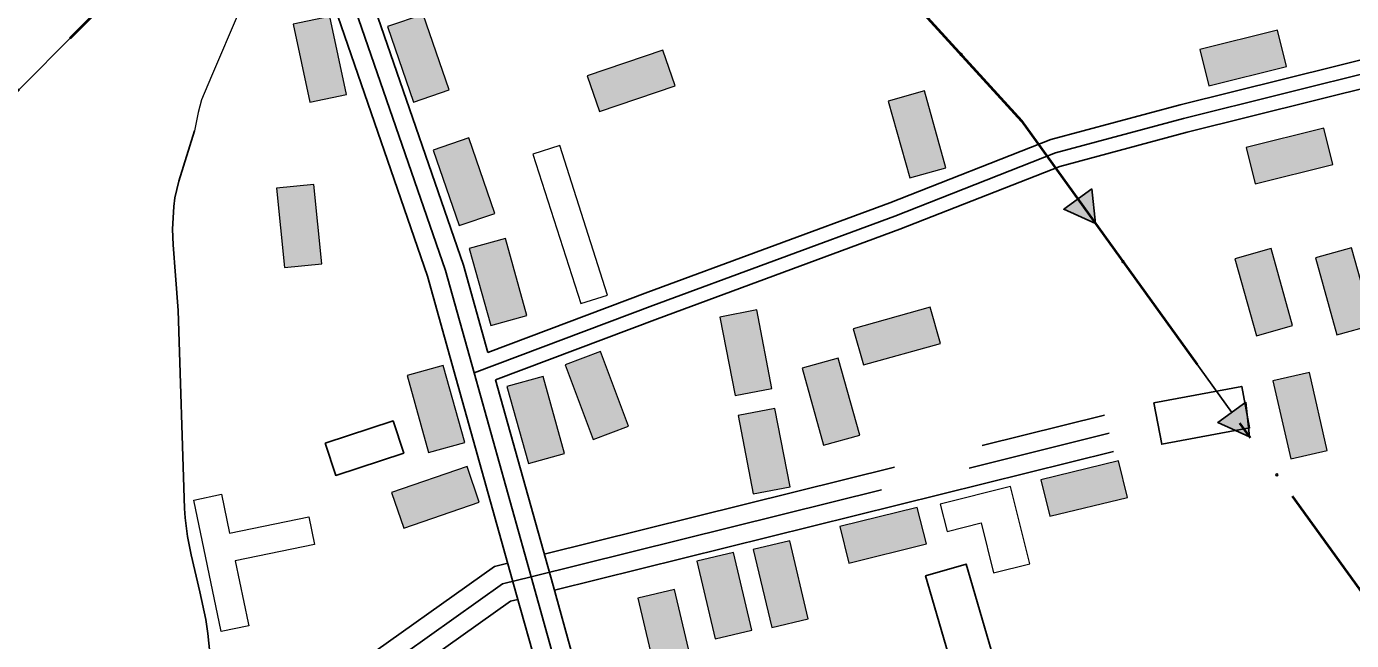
# Model space of a CAD drawing. Extents: x -64005 to -55000, y -89025 to -80000.
# Drawn here: x -62555 to -61851, y -84521 to -84194 of the extents above; entities that cross this region are included whole.
import ezdxf

# ---------------------------------------------------------------- set-up
doc = ezdxf.new("R2010")
doc.units = 0
doc.header["$LTSCALE"] = 32
doc.linetypes.add('DOT_DASHED', pattern=[7.7, 5, -1.2, 0.3, -1.2])
doc.linetypes.add('LONG_DASHED', pattern=[7.5, 6, -1.5])
for name, color, linetype, lineweight in [('16', 7, 'Continuous', 25), ('18', 7, 'Continuous', 25), ('2', 7, 'Continuous', 25), ('21', 7, 'Continuous', 25), ('39', 7, 'LONG_DASHED', 25), ('6', 7, 'Continuous', 25), ('7', 7, 'Continuous', 13), ('8', 7, 'Continuous', 25)]:
    doc.layers.add(name, color=color, linetype=linetype, lineweight=lineweight)

msp = doc.modelspace()

# ---------------------------------------------------------------- hatches: boundary and pattern name
at = {"layer": '18'}
for points in [[(-61988.8, -84280.68), (-61986.93, -84299.08), (-62003.8, -84291.5)], [(-61906.92, -84394.24), (-61905.05, -84412.64), (-61921.92, -84405.06)]]:
    msp.add_hatch(color=256, dxfattribs=at).paths.add_polyline_path(points)
at = {"layer": '7'}
for points in [[(-62413.7, -84193.01), (-62404.82, -84234.57), (-62385.26, -84230.39), (-62394.14, -84188.83)], [(-62363.47, -84194.32), (-62349.59, -84234.49), (-62330.69, -84227.96), (-62344.57, -84187.79)], [(-61890.19, -84196.17), (-61931.44, -84206.43), (-61926.61, -84225.83), (-61885.36, -84215.57)], [(-62216.95, -84206.86), (-62257.2, -84220.5), (-62250.77, -84239.44), (-62210.52, -84225.8)], [(-62097.16, -84233.91), (-62085.73, -84274.85), (-62066.46, -84269.47), (-62077.89, -84228.53)], [(-61865.54, -84248.36), (-61906.79, -84258.62), (-61901.96, -84278.02), (-61860.71, -84267.76)], [(-62339.15, -84260.07), (-62325.27, -84300.24), (-62306.37, -84293.71), (-62320.25, -84253.54)], [(-62422.49, -84280.24), (-62418.29, -84322.54), (-62398.39, -84320.56), (-62402.59, -84278.26)], [(-62320.02, -84312.46), (-62308.59, -84353.4), (-62289.32, -84348.02), (-62300.75, -84307.08)], [(-61912.77, -84317.88), (-61901.34, -84358.82), (-61882.07, -84353.44), (-61893.5, -84312.5)], [(-61869.95, -84317.44), (-61858.52, -84358.38), (-61839.25, -84353), (-61850.68, -84312.06)], [(-62186.65, -84348.92), (-62178.63, -84390.66), (-62158.99, -84386.88), (-62167.01, -84345.14)], [(-62110.33, -84374.4), (-62069.4, -84362.96), (-62074.79, -84343.7), (-62115.72, -84355.14)], [(-62268.95, -84374.3), (-62254.02, -84414.09), (-62235.29, -84407.06), (-62250.22, -84367.27)], [(-62353.06, -84380.09), (-62341.63, -84421.03), (-62322.36, -84415.65), (-62333.79, -84374.71)], [(-62143, -84376.18), (-62131.57, -84417.12), (-62112.3, -84411.74), (-62123.73, -84370.8)], [(-62299.95, -84385.94), (-62288.52, -84426.88), (-62269.25, -84421.5), (-62280.68, -84380.56)], [(-61892.59, -84382.9), (-61883.1, -84424.33), (-61863.61, -84419.86), (-61873.1, -84378.43)], [(-62177.03, -84401.3), (-62169.01, -84443.04), (-62149.37, -84439.26), (-62157.39, -84397.52)], [(-62011.22, -84454.98), (-61969.93, -84444.89), (-61974.68, -84425.46), (-62015.97, -84435.55)], [(-62321.19, -84428.48), (-62361.37, -84442.34), (-62354.85, -84461.24), (-62314.67, -84447.38)], [(-62081.68, -84450.21), (-62122.92, -84460.46), (-62118.1, -84479.87), (-62076.86, -84469.62)], [(-62168.92, -84472.72), (-62159.14, -84514.08), (-62139.68, -84509.48), (-62149.46, -84468.12)], [(-62198.99, -84478.81), (-62189.21, -84520.17), (-62169.75, -84515.57), (-62179.53, -84474.21)], [(-62230.33, -84498.5), (-62220.55, -84539.86), (-62201.09, -84535.26), (-62210.87, -84493.9)]]:
    msp.add_hatch(color=256, dxfattribs=at).paths.add_polyline_path(points)

# ---------------------------------------------------------------- linework, layer by layer
at = {"layer": '16'}
for points in [[(-61955.82, -84394.49), (-61951.7, -84416.61), (-61905, -84407.91), (-61909.12, -84385.79)], [(-62396.58, -84416.09), (-62390.96, -84433.19), (-62354.86, -84421.33), (-62360.48, -84404.23)], [(-62064, -84532.35), (-62042.39, -84526.06), (-62055.66, -84480.45), (-62077.27, -84486.74)]]:
    msp.add_lwpolyline(points, close=True, dxfattribs=at)
at = {"layer": '18'}
for p, q in [((-62518.84, -84186.81), (-62570.95, -84239.32)), ((-61957.69, -84339.64), (-61914.42, -84399.65)), ((-61875.81, -84453.2), (-61832.54, -84513.2))]:
    msp.add_line(p, q, dxfattribs=at)
at = {"layer": '18', "linetype": 'DOT_DASHED', "lineweight": 40}
for points in [[(-62369.26, -83445.65), (-62236.29, -83546.11), (-62227.39, -83552.83), (-62158.46, -83621.75), (-62183.05, -83848.43), (-62289.57, -83955.78), (-62419.8, -84087.01), (-63204.55, -84877.81), (-63379.7, -85074.29), (-63583.22, -85302.6), (-63848.56, -85600.24), (-64000, -85590.13)], [(-62324.62, -83917.41), (-62289.57, -83955.78), (-62116.42, -84145.34), (-62026.35, -84244.41), (-61697.45, -84700.56), (-61690.71, -84709.91), (-61594.06, -84786.87), (-61523.16, -84843.33), (-61486.06, -84864.82), (-61461.2, -84916.75), (-61338.44, -85039.79), (-61305.54, -85111.47), (-61281.78, -85163.54), (-61242.66, -85254.24), (-61364.04, -85330.31)]]:
    msp.add_lwpolyline(points, dxfattribs=at)
at = {"layer": '18'}
msp.add_lwpolyline([(-62041.55, -84227.69), (-62026.35, -84244.41), (-61996.3, -84286.09)], dxfattribs=at)
for points in [[(-61988.8, -84280.68), (-61986.93, -84299.08), (-62003.8, -84291.5)], [(-61906.92, -84394.24), (-61905.05, -84412.64), (-61921.92, -84405.06)]]:
    msp.add_lwpolyline(points, close=True, dxfattribs=at)
for centre in [(-62058.37, -84209.19), (-61972.31, -84319.36), (-61890.43, -84432.92)]:
    msp.add_circle(centre, 0.5, dxfattribs=at)
at = {"layer": '2', "lineweight": 13}
msp.add_lwpolyline([(-62442.45, -84186.31), (-62457.1, -84220.63), (-62462.32, -84233.36), (-62464.17, -84239.94), (-62466.1, -84249.73)], dxfattribs=at)
at = {"layer": '2'}
msp.add_lwpolyline([(-62452.25, -84582.45), (-62459.11, -84517.35), (-62460.13, -84509.91), (-62463.21, -84495.15), (-62467.94, -84475.57), (-62469.89, -84465.74), (-62471.17, -84455.83), (-62471.46, -84450.84), (-62474.74, -84345.37), (-62476.19, -84326.86), (-62477.54, -84310.39), (-62477.8, -84302.21), (-62477.19, -84290.04), (-62476.53, -84285.5), (-62474.45, -84276.5), (-62466.1, -84249.73)], dxfattribs=at)
at = {"layer": '21'}
for points in [[(-62310.06, -84367.78), (-62225.03, -84335.73), (-62096.36, -84288.12), (-62010.59, -84254.44), (-61941.97, -84235.9), (-61775.66, -84194.55)], [(-62306.01, -84382.29), (-62219.79, -84349.79), (-62091.02, -84302.14), (-62005.87, -84268.7), (-61938.21, -84250.42), (-61767.83, -84208.06)]]:
    msp.add_lwpolyline(points, dxfattribs=at)
at = {"layer": '39', "linetype": 'Continuous'}
msp.add_line((-62317.43, -84378.58), (-62287.11, -84487.13), dxfattribs=at)
at = {"layer": '39'}
msp.add_line((-62287.11, -84487.13), (-61979.71, -84410.78), dxfattribs=at)
at = {"layer": '39', "linetype": 'Continuous'}
for points in [[(-62380.52, -84185.53), (-62332.62, -84324.19), (-62317.43, -84378.58)], [(-62287.11, -84487.13), (-62274.47, -84532.41), (-62266.42, -84561.94), (-62261.94, -84705.89)]]:
    msp.add_lwpolyline(points, dxfattribs=at)
at = {"layer": '39', "linetype": 'DOT_DASHED'}
msp.add_lwpolyline([(-62317.43, -84378.58), (-62222.41, -84342.76), (-62093.69, -84295.13), (-62008.23, -84261.57), (-61940.09, -84243.16), (-61759.11, -84198.16)], dxfattribs=at)
at = {"layer": '39'}
msp.add_lwpolyline([(-62431.98, -84583.1), (-62302.32, -84490.91), (-62287.11, -84487.13)], dxfattribs=at)
at = {"layer": '6'}
for p, q in [((-62327.06, -84381.27), (-62294.78, -84496.84)), ((-62306.01, -84382.29), (-62275.4, -84491.88))]:
    msp.add_line(p, q, dxfattribs=at)
for points in [[(-62389.97, -84188.8), (-62342.17, -84327.18), (-62327.06, -84381.27)], [(-62368.62, -84189.35), (-62323.07, -84321.2), (-62310.06, -84367.78)], [(-62275.4, -84491.88), (-62264.83, -84529.76), (-62256.46, -84560.45), (-62252.18, -84697.85)], [(-62294.78, -84496.84), (-62284.11, -84535.06), (-62276.38, -84563.43), (-62271.94, -84706.2)]]:
    msp.add_lwpolyline(points, dxfattribs=at)
at = {"layer": '7'}
for points in [[(-62413.7, -84193.01), (-62404.82, -84234.57), (-62385.26, -84230.39), (-62394.14, -84188.83)], [(-62363.47, -84194.32), (-62349.59, -84234.49), (-62330.69, -84227.96), (-62344.57, -84187.79)], [(-61890.19, -84196.17), (-61931.44, -84206.43), (-61926.61, -84225.83), (-61885.36, -84215.57)], [(-62216.95, -84206.86), (-62257.2, -84220.5), (-62250.77, -84239.44), (-62210.52, -84225.8)], [(-62097.16, -84233.91), (-62085.73, -84274.85), (-62066.46, -84269.47), (-62077.89, -84228.53)], [(-61865.54, -84248.36), (-61906.79, -84258.62), (-61901.96, -84278.02), (-61860.71, -84267.76)], [(-62339.15, -84260.07), (-62325.27, -84300.24), (-62306.37, -84293.71), (-62320.25, -84253.54)], [(-62271.8, -84257.64), (-62286.09, -84262.2), (-62260.7, -84341.75), (-62246.41, -84337.19)], [(-62422.49, -84280.24), (-62418.29, -84322.54), (-62398.39, -84320.56), (-62402.59, -84278.26)], [(-62320.02, -84312.46), (-62308.59, -84353.4), (-62289.32, -84348.02), (-62300.75, -84307.08)], [(-61912.77, -84317.88), (-61901.34, -84358.82), (-61882.07, -84353.44), (-61893.5, -84312.5)], [(-61869.95, -84317.44), (-61858.52, -84358.38), (-61839.25, -84353), (-61850.68, -84312.06)], [(-62186.65, -84348.92), (-62178.63, -84390.66), (-62158.99, -84386.88), (-62167.01, -84345.14)], [(-62110.33, -84374.4), (-62069.4, -84362.96), (-62074.79, -84343.7), (-62115.72, -84355.14)], [(-62268.95, -84374.3), (-62254.02, -84414.09), (-62235.29, -84407.06), (-62250.22, -84367.27)], [(-62353.06, -84380.09), (-62341.63, -84421.03), (-62322.36, -84415.65), (-62333.79, -84374.71)], [(-62143, -84376.18), (-62131.57, -84417.12), (-62112.3, -84411.74), (-62123.73, -84370.8)], [(-62299.95, -84385.94), (-62288.52, -84426.88), (-62269.25, -84421.5), (-62280.68, -84380.56)], [(-61892.59, -84382.9), (-61883.1, -84424.33), (-61863.61, -84419.86), (-61873.1, -84378.43)], [(-62177.03, -84401.3), (-62169.01, -84443.04), (-62149.37, -84439.26), (-62157.39, -84397.52)], [(-62011.22, -84454.98), (-61969.93, -84444.89), (-61974.68, -84425.46), (-62015.97, -84435.55)], [(-62321.19, -84428.48), (-62361.37, -84442.34), (-62354.85, -84461.24), (-62314.67, -84447.38)], [(-62069.5, -84448.46), (-62065.86, -84463.01), (-62047.76, -84458.48), (-62041.1, -84485.11), (-62021.82, -84480.29), (-62032.12, -84439.11)], [(-62466.49, -84446.3), (-62451.81, -84443.24), (-62447.48, -84463.99), (-62405.39, -84455.22), (-62402.33, -84469.9), (-62444.41, -84478.67), (-62437.52, -84511.71), (-62437.21, -84513.21), (-62451.9, -84516.27)], [(-62081.68, -84450.21), (-62122.92, -84460.46), (-62118.1, -84479.87), (-62076.86, -84469.62)], [(-62168.92, -84472.72), (-62159.14, -84514.08), (-62139.68, -84509.48), (-62149.46, -84468.12)], [(-62198.99, -84478.81), (-62189.21, -84520.17), (-62169.75, -84515.57), (-62179.53, -84474.21)], [(-62230.33, -84498.5), (-62220.55, -84539.86), (-62201.09, -84535.26), (-62210.87, -84493.9)]]:
    msp.add_lwpolyline(points, close=True, dxfattribs=at)
at = {"layer": '8', "linetype": 'LONG_DASHED'}
msp.add_line((-62280.09, -84475.07), (-61982.12, -84401.07), dxfattribs=at)
at = {"layer": '8'}
msp.add_line((-62274.71, -84494.36), (-61977.3, -84420.49), dxfattribs=at)
at = {"layer": '8', "linetype": 'LONG_DASHED'}
msp.add_lwpolyline([(-62870.26, -84858.46), (-62653.1, -84741.57), (-62526.92, -84670.86), (-62524.3, -84667.47), (-62524.3, -84665.7), (-62526.13, -84660.22), (-62532.32, -84647.8), (-62534.7, -84637.15), (-62533.36, -84627.74), (-62530.06, -84621.16), (-62519.45, -84611.73), (-62493.4, -84602.74), (-62439.42, -84576.12), (-62306.57, -84481.66), (-62299.51, -84479.9)], dxfattribs=at)
at = {"layer": '8'}
msp.add_lwpolyline([(-62418.49, -84585.78), (-62298.07, -84500.16), (-62294.13, -84499.18)], dxfattribs=at)

doc.saveas('drawing.dxf')
